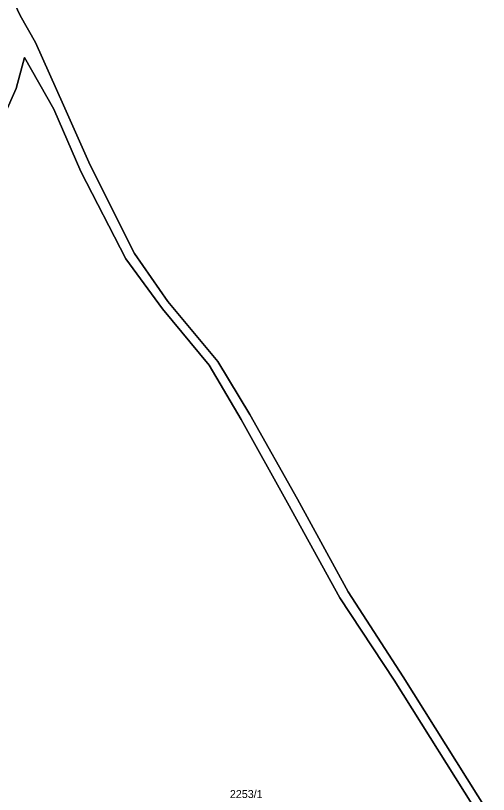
# Model space of a CAD drawing. Extents: x -262715 to -259381, y -1237238 to -1231182.
# Drawn here: x -261331.7 to -261213.5, y -1235370.6 to -1235176 of the extents above; entities that cross this region are included whole.
import ezdxf

# ---------------------------------------------------------------- set-up
doc = ezdxf.new("R2010")
doc.units = 0
for name, color, linetype in [('body_kn', 7, 'Continuous'), ('kladpar_druhypozemkov', 7, 'Continuous'), ('kladpar_hranice', 7, 'Continuous'), ('kladpar_parcelnecisla', 7, 'Continuous'), ('kladpar_plochy', 7, 'Continuous')]:
    doc.layers.add(name, color=color, linetype=linetype)

msp = doc.modelspace()

# ---------------------------------------------------------------- linework, layer by layer
at = {"layer": 'body_kn'}
for p, q in [((-261326.67, -1235182.7), (-261326.67, -1235182.7)), ((-261329.43, -1235186.49), (-261329.43, -1235186.49)), ((-261331.53, -1235194.17), (-261331.53, -1235194.17)), ((-261322.16, -1235199.37), (-261322.16, -1235199.37)), ((-261319.67, -1235198.33), (-261319.67, -1235198.33)), ((-261313.07, -1235213.33), (-261313.07, -1235213.33)), ((-261315.39, -1235214.92), (-261315.39, -1235214.92)), ((-261304.17, -1235236.75), (-261304.17, -1235236.75)), ((-261302, -1235235.47), (-261302, -1235235.47)), ((-261293.64, -1235247.41), (-261293.64, -1235247.41)), ((-261294.95, -1235249.22), (-261294.95, -1235249.22)), ((-261283.27, -1235263.3), (-261283.27, -1235263.3)), ((-261281.17, -1235262.42), (-261281.17, -1235262.42)), ((-261273.19, -1235275.69), (-261273.19, -1235275.69)), ((-261275.28, -1235276.88), (-261275.28, -1235276.88)), ((-261261.27, -1235296.8), (-261261.27, -1235296.8)), ((-261263.76, -1235297.77), (-261263.76, -1235297.77)), ((-261248.55, -1235320.02), (-261248.55, -1235320.02)), ((-261250.64, -1235321.45), (-261250.64, -1235321.45)), ((-261234.83, -1235341.19), (-261234.83, -1235341.19)), ((-261237.09, -1235342.07), (-261237.09, -1235342.07))]:
    msp.add_line(p, q, dxfattribs=at)
at = {"layer": 'kladpar_druhypozemkov'}
msp.add_line((-261273.43, -1235369.34), (-261273.43, -1235369.34), dxfattribs=at)
at = {"layer": 'kladpar_hranice'}
for points in [[(-261213.53, -1235375.24), (-261234.83, -1235341.19), (-261248.55, -1235320.02), (-261261.27, -1235296.8), (-261273.19, -1235275.69), (-261281.17, -1235262.42), (-261293.64, -1235247.41), (-261302, -1235235.47), (-261313.07, -1235213.33), (-261319.67, -1235198.33), (-261326.67, -1235182.7), (-261330.5, -1235175.95), (-261334.6, -1235167.17), (-261347.05, -1235147.15), (-261361.08, -1235119.5), (-261371.71, -1235094.93), (-261379.1, -1235073.21), (-261381.65, -1235063.4), (-261382.51, -1235056.37), (-261386.09, -1235020.85), (-261306.7, -1234989.72)], [(-261386.09, -1235020.85), (-261382.51, -1235056.37), (-261381.65, -1235063.4), (-261379.1, -1235073.21), (-261371.71, -1235094.93), (-261361.08, -1235119.5), (-261347.05, -1235147.15), (-261334.6, -1235167.17), (-261330.5, -1235175.95), (-261326.67, -1235182.7), (-261319.67, -1235198.33), (-261313.07, -1235213.33), (-261302, -1235235.47), (-261293.64, -1235247.41), (-261281.17, -1235262.42), (-261273.19, -1235275.69), (-261261.27, -1235296.8), (-261248.55, -1235320.02), (-261234.83, -1235341.19), (-261213.53, -1235375.24)], [(-261406.93, -1235306.7), (-261401.99, -1235300.93), (-261396.95, -1235291.42), (-261388.62, -1235275.68), (-261375.9, -1235248.17), (-261372.3, -1235241.95), (-261365.41, -1235236.71), (-261354.39, -1235230.01), (-261342.65, -1235218.07), (-261337.77, -1235208.08), (-261331.53, -1235194.17), (-261329.43, -1235186.49), (-261322.16, -1235199.37), (-261315.39, -1235214.92), (-261304.17, -1235236.75), (-261294.95, -1235249.22), (-261283.27, -1235263.3), (-261275.28, -1235276.88), (-261263.76, -1235297.77), (-261250.64, -1235321.45), (-261237.09, -1235342.07), (-261214.99, -1235377.21)], [(-261214.99, -1235377.21), (-261237.09, -1235342.07), (-261250.64, -1235321.45), (-261263.76, -1235297.77), (-261275.28, -1235276.88), (-261283.27, -1235263.3), (-261294.95, -1235249.22), (-261304.17, -1235236.75), (-261315.39, -1235214.92), (-261322.16, -1235199.37), (-261329.43, -1235186.49), (-261331.53, -1235194.17), (-261337.77, -1235208.08)]]:
    msp.add_lwpolyline(points, dxfattribs=at)
at = {"layer": 'kladpar_plochy'}
for points in [[(-261213.53, -1235375.24), (-261234.83, -1235341.19), (-261248.55, -1235320.02), (-261261.27, -1235296.8), (-261273.19, -1235275.69), (-261281.17, -1235262.42), (-261293.64, -1235247.41), (-261302, -1235235.47), (-261313.07, -1235213.33), (-261319.67, -1235198.33), (-261326.67, -1235182.7), (-261330.5, -1235175.95), (-261334.6, -1235167.17), (-261347.05, -1235147.15), (-261361.08, -1235119.5), (-261371.71, -1235094.93), (-261379.1, -1235073.21), (-261381.65, -1235063.4), (-261382.51, -1235056.37), (-261386.09, -1235020.85), (-261306.7, -1234989.72)], [(-261330.5, -1235175.95), (-261326.67, -1235182.7), (-261319.67, -1235198.33), (-261313.07, -1235213.33), (-261302, -1235235.47), (-261293.64, -1235247.41), (-261281.17, -1235262.42), (-261273.19, -1235275.69), (-261261.27, -1235296.8), (-261248.55, -1235320.02), (-261234.83, -1235341.19), (-261213.53, -1235375.24)], [(-261214.99, -1235377.21), (-261237.09, -1235342.07), (-261250.64, -1235321.45), (-261263.76, -1235297.77), (-261275.28, -1235276.88), (-261283.27, -1235263.3), (-261294.95, -1235249.22), (-261304.17, -1235236.75), (-261315.39, -1235214.92), (-261322.16, -1235199.37), (-261329.43, -1235186.49), (-261331.53, -1235194.17), (-261337.77, -1235208.08)], [(-261337.77, -1235208.08), (-261331.53, -1235194.17), (-261329.43, -1235186.49), (-261322.16, -1235199.37), (-261315.39, -1235214.92), (-261304.17, -1235236.75), (-261294.95, -1235249.22), (-261283.27, -1235263.3), (-261275.28, -1235276.88), (-261263.76, -1235297.77), (-261250.64, -1235321.45), (-261237.09, -1235342.07), (-261214.99, -1235377.21)]]:
    msp.add_lwpolyline(points, dxfattribs=at)

# ---------------------------------------------------------------- texts
at = {"layer": 'kladpar_parcelnecisla'}
msp.add_text('2253/1', height=2, dxfattribs=at).set_placement((-261278.13, -1235371.51))

doc.saveas('drawing.dxf')
